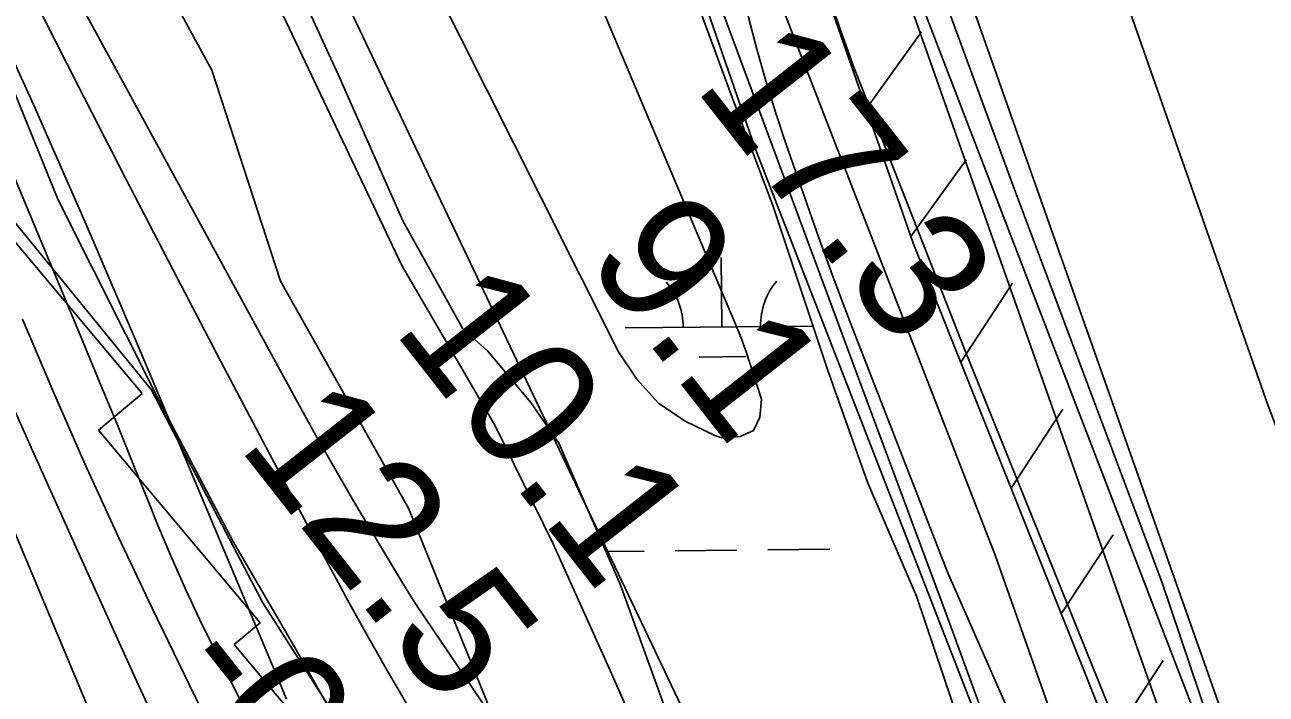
# Model space of a CAD drawing. Extents: x 3625074 to 3663148, y 511451 to 537151.
# Drawn here: x 3635272 to 3635914, y 521976 to 522323 of the extents above; entities that cross this region are included whole.
import ezdxf

# ---------------------------------------------------------------- set-up
doc = ezdxf.new("R2010")
doc.units = 0
for name, color, linetype in [('V-BORW-LINE', 7, 'Continuous'), ('V-FLOD-BASE', 7, 'Continuous'), ('V-LEVE-TOET', 7, 'Continuous'), ('V-RIVR-EDGE', 7, 'Continuous'), ('V-RIVR-RANG', 7, 'Continuous'), ('V-ROAD-CNTR', 7, 'Continuous'), ('V-RRAP-FSHR', 7, 'Continuous'), ('V-RRAP-RVMT', 7, 'Continuous'), ('V-SITE-VEGE', 7, 'Continuous'), ('V-SURV-LINE', 7, 'Continuous'), ('V-TOPO-DPTH', 7, 'Continuous'), ('V-TOPO-MINR', 7, 'Continuous'), ('V-TOPO-WATR', 7, 'Continuous'), ('V-WETL-SWMP', 7, 'Continuous')]:
    doc.layers.add(name, color=color, linetype=linetype)

msp = doc.modelspace()

# ---------------------------------------------------------------- linework, layer by layer
at = {"layer": 'V-BORW-LINE'}
for points in [[(3635599.6, 522403.81), (3635649.95, 522257.65), (3635792.14, 521892.41), (3635825.79, 521786.83), (3635818.46, 521705.27), (3635819.03, 521648.24), (3635844.05, 521591.45), (3635893.67, 521518.62), (3635975.96, 521437.96), (3636173.29, 521260.68)], [(3636099.72, 521284.39), (3636025.74, 521348.83), (3635968.05, 521413.44), (3635877.37, 521518.45), (3635836.14, 521566.93), (3635802.98, 521623.63), (3635761.26, 521720.99), (3635728.02, 521785.84), (3635695.02, 521826.25), (3635645.4, 521899.09), (3635487.25, 522231.58), (3635437.3, 522337)]]:
    msp.add_lwpolyline(points, dxfattribs=at)
at = {"layer": 'V-FLOD-BASE'}
msp.add_lwpolyline([(3635504.54, 522993.38), (3635566.22, 522818.5), (3635625.9, 522648.57), (3635679.31, 522494.64), (3635735.86, 522332.57), (3635811.88, 522135.24), (3635879.35, 521959.73), (3635894.35, 521908.25), (3635904.94, 521850.13), (3635909.85, 521808.3), (3635917.26, 521711.31), (3635922.14, 521626.82), (3635931.1, 521583.22), (3635942.48, 521551.79), (3635965.45, 521519.12), (3635997.12, 521484.64), (3636094.58, 521398.88), (3636195.51, 521312.22), (3636295.25, 521222.67), (3636414.64, 521119.33), (3636545.55, 521006.62), (3636695.29, 520888.26), (3636848.55, 520774.22), (3636995.47, 520666.61)], dxfattribs=at)
at = {"layer": 'V-LEVE-TOET'}
for points in [[(3635472.03, 522953.28), (3635525.12, 522795.01), (3635574.25, 522650.11), (3635626.92, 522512.44), (3635652.75, 522435.34), (3635700.22, 522301.49), (3635757.47, 522155.66), (3635815.88, 522010.98), (3635836.4, 521960.04), (3635845.77, 521932.11), (3635859.04, 521882.68), (3635864.33, 521813.28), (3635875.03, 521652.41), (3635878.64, 521591.73), (3635884.75, 521554.25), (3635892.43, 521533.58), (3635908.21, 521509.67), (3635970.15, 521448.55), (3636075.4, 521357.22), (3636247.84, 521207.05)], [(3635645.2, 522891.36), (3635663.8, 522816.64), (3635673.58, 522804.37), (3635679.6, 522794.46), (3635708.58, 522711.82), (3635761.15, 522561.1), (3635836.48, 522348.96), (3635914.63, 522125.49), (3635970.42, 521979.09), (3635983.98, 521928.78), (3635982.87, 521896.86), (3635989.29, 521824.26), (3636003.77, 521703.13), (3636006.7, 521629.39), (3636008.79, 521598.03), (3636015.36, 521584.05), (3636036.74, 521570.83), (3636130.08, 521478.14), (3636233.29, 521385.66), (3636360.45, 521274.13), (3636507.21, 521144.18), (3636669.88, 521008.3), (3636849.72, 520878.68), (3636983.93, 520778.43)]]:
    msp.add_lwpolyline(points, dxfattribs=at)
at = {"layer": 'V-RIVR-EDGE'}
msp.add_lwpolyline([(3636106.06, 520994.56), (3636074.92, 521037.53), (3636033.38, 521087.87), (3635961.89, 521169.54), (3635886.73, 521251.83), (3635863.53, 521285.59), (3635842.18, 521324.24), (3635799.44, 521385.01), (3635734.66, 521456.25), (3635700.48, 521507.8), (3635697.45, 521523.74), (3635695.67, 521544.58), (3635683.46, 521562.99), (3635638.89, 521626.21), (3635609.6, 521676.52), (3635565.05, 521750.77), (3635496.06, 521848.98), (3635450.31, 521932.43), (3635411.88, 522000.53), (3635380.15, 522055.14), (3635341.73, 522128.15), (3635289.29, 522232.45), (3635261.89, 522299.92)], dxfattribs=at)
at = {"layer": 'V-ROAD-CNTR'}
msp.add_lwpolyline([(3635732.34, 522377.12), (3635784.11, 522235.98), (3635859.81, 522034.59), (3635888.94, 521948.18), (3635892.32, 521937.1), (3635895.49, 521925.96), (3635898.46, 521914.77), (3635901.22, 521903.52), (3635903.77, 521892.22), (3635906.11, 521880.88), (3635908.24, 521869.49), (3635910.16, 521858.07), (3635911.87, 521846.62), (3635913.36, 521835.13), (3635914.65, 521823.62)], dxfattribs=at)
at = {"layer": 'V-RRAP-FSHR'}
for p, q in [((3635707.1, 522279.24), (3635735.66, 522318.84)), ((3635730.12, 522213.13), (3635758.69, 522252.74)), ((3635755.9, 522148.06), (3635782.68, 522188.89)), ((3635781.84, 522083.04), (3635808.62, 522123.88)), ((3635807.78, 522018.02), (3635834.56, 522058.86)), ((3635833.72, 521953.01), (3635860.49, 521993.84))]:
    msp.add_line(p, q, dxfattribs=at)
for points in [[(3635427.46, 523087.17), (3635562.25, 522695.12), (3635731.36, 522209.59), (3635839.24, 521939.16), (3635850.74, 521906.4), (3635858.16, 521853.06), (3635876.76, 521626.59), (3635878.48, 521584.83), (3635882.06, 521551.54), (3635893.72, 521527.68), (3635910.39, 521504.96), (3635974.23, 521446.65), (3636292.69, 521168.54), (3636574.65, 520923.76), (3636811.98, 520751.18), (3636965.18, 520633.3), (3637018.59, 520597.94), (3637037.39, 520589.71), (3637267.85, 520529.85), (3637550.12, 520445.88), (3637656.17, 520423.91), (3637731.08, 520439.79), (3638127.24, 520539.87), (3638544.57, 520639.74)], [(3635243.1, 522249.74), (3635337.59, 522133.9), (3635395.28, 522023.76), (3635472.51, 521902.78), (3635523.69, 521818.82), (3635587.08, 521744.52), (3635664.4, 521639.3), (3635719.16, 521543.45), (3635801.68, 521429), (3635941.87, 521250.58), (3636085.02, 521078.59), (3636248.27, 520894.14), (3636339.84, 520812.82), (3636499.71, 520656.2), (3636627.76, 520570.36), (3636780.65, 520481.51), (3636947.98, 520419.55), (3637100.69, 520366.39), (3637315.96, 520314.59), (3637529.38, 520271.09), (3637675.84, 520249.63), (3637833.67, 520235.71), (3637941.27, 520234.55)]]:
    msp.add_lwpolyline(points, dxfattribs=at)
at = {"layer": 'V-RRAP-RVMT'}
for p, q in [((3635332.98, 522131.98), (3635243, 522239.16)), ((3635310.36, 522112.99), (3635332.98, 522131.98)), ((3635393.94, 522013.35), (3635310.36, 522112.99)), ((3635380.48, 522002.11), (3635393.94, 522013.35)), ((3635463.99, 521902.44), (3635380.48, 522002.11))]:
    msp.add_line(p, q, dxfattribs=at)
at = {"layer": 'V-SITE-VEGE'}
for points in [[(3637016.79, 520341.41), (3636822.19, 520408.97), (3636662.36, 520489.17), (3636546.17, 520584.36), (3636422.94, 520708.62), (3636321.4, 520822.25), (3636176.62, 520974.89), (3636139.25, 521046.12), (3636122.87, 521119.6), (3636104.02, 521186.66), (3636042.44, 521253.23), (3635929.53, 521355.65), (3635871.05, 521405.26), (3635787.18, 521509.89), (3635697.79, 521631.48), (3635627.11, 521774.71), (3635522.76, 521943.98), (3635470.51, 522072.55), (3635404.47, 522189.94), (3635369, 522299.04), (3635308.56, 522409.94), (3635214.7, 522580.75)], [(3635404.15, 522330.67), (3635467.13, 522198.03), (3635515.19, 522115.59), (3635545.33, 522054.15), (3635575.42, 521987.15), (3635612.35, 521903.4), (3635646.73, 521851.66), (3635681.18, 521808.27), (3635736.05, 521706.3), (3635779.91, 521619.72), (3635805.95, 521568.05), (3635819.72, 521549.86), (3635837.7, 521535.82), (3635858.66, 521517.75), (3635880.47, 521479.36), (3636020.52, 521340.46), (3636214.21, 521151.98)]]:
    msp.add_lwpolyline(points, dxfattribs=at)
msp.add_lwpolyline([(3635850.91, 521597.11), (3635838.1, 521741.88), (3635828.84, 521804.55), (3635812.49, 521849.19), (3635786.54, 521913.38), (3635748.39, 522018.01), (3635704.77, 522135.2), (3635602.53, 522411.42), (3635591.58, 522435.15), (3635593.05, 522444.88), (3635597.25, 522449.02), (3635609.75, 522446.14), (3635612.51, 522443.34), (3635623.58, 522434.91), (3635773.66, 522048.42), (3635821.32, 521913.12), (3635838.98, 521857.34), (3635855.22, 521797.4), (3635866.42, 521623.42), (3635864.75, 521587.26), (3635863.33, 521584.49)], close=True, dxfattribs=at)
at = {"layer": 'V-SURV-LINE'}
for points in [[(3635474.55, 523147.03), (3635896.03, 521951.77)], [(3635867.74, 521941.79), (3635446.25, 523137.06)]]:
    msp.add_lwpolyline(points, dxfattribs=at)
at = {"layer": 'V-TOPO-DPTH'}
for points in [[(3635648.87, 522112.74), (3635652.1, 522119.65), (3635652.85, 522129.07), (3635644.74, 522154.06), (3635643.84, 522156.71), (3635642.89, 522159.35), (3635641.88, 522161.96), (3635640.83, 522164.56), (3635550.24, 522379.24), (3635534.83, 522419.61), (3635521.32, 522460.52), (3635510.66, 522502.28), (3635501.9, 522544.59), (3635492.62, 522598.77), (3635489.91, 522614.4), (3635487.15, 522630.03), (3635484.33, 522645.64), (3635481.47, 522661.24), (3635479.37, 522672.51), (3635477.29, 522682.41), (3635474.9, 522692.23), (3635472.06, 522701.93), (3635468.92, 522711.55), (3635328.01, 523110.29)], [(3635268.11, 522821.7), (3635286.4, 522771.75), (3635305.5, 522722.07), (3635334.64, 522648.91), (3635339.92, 522636.1), (3635345.41, 522623.38), (3635351.2, 522610.8), (3635357.2, 522598.32), (3635427.57, 522456.33), (3635455.32, 522400.47), (3635483.13, 522344.63), (3635511.05, 522288.84), (3635539.02, 522233.09), (3635579.03, 522153.52), (3635588.5, 522139.25), (3635599.68, 522126.94), (3635613.43, 522117.58), (3635628.88, 522110.19), (3635632.49, 522108.97), (3635641.92, 522109.6), (3635648.87, 522112.74)], [(3635190.64, 522535.75), (3635413.19, 522127.51), (3635422.74, 522110.26), (3635432.43, 522093.08), (3635442.34, 522076.04), (3635452.4, 522059.07), (3635466.98, 522034.82), (3635469.89, 522030.06), (3635472.85, 522025.34), (3635475.88, 522020.67), (3635478.97, 522016.03), (3635625.61, 521799.22)], [(3635248.63, 522342.75), (3635276.75, 522281.25), (3635303.96, 522219.35), (3635330.58, 522157.17), (3635404.68, 521980.56), (3635406.09, 521977.22), (3635407.52, 521973.89)], [(3635407.52, 521973.89), (3635406.09, 521977.22), (3635404.68, 521980.56), (3635330.58, 522157.17), (3635303.96, 522219.35), (3635276.75, 522281.25), (3635248.63, 522342.75)], [(3635271.14, 522170.28), (3635287.1, 522132.61), (3635303.5, 522095.13), (3635320.56, 522057.95), (3635338.08, 522020.98), (3635357.58, 521980.72), (3635365.85, 521964.12)], [(3635365.85, 521964.12), (3635357.58, 521980.72), (3635338.08, 522020.98), (3635320.56, 522057.95), (3635303.5, 522095.13), (3635287.1, 522132.61), (3635271.14, 522170.28)], [(3635325.82, 521919.63), (3635254.2, 522090.52)], [(3635325.82, 521919.63), (3635254.2, 522090.52)]]:
    msp.add_lwpolyline(points, dxfattribs=at)
at = {"layer": 'V-TOPO-MINR'}
for points in [[(3635648.87, 522112.74), (3635652.1, 522119.65), (3635652.85, 522129.07), (3635644.74, 522154.06), (3635643.84, 522156.71), (3635642.89, 522159.35), (3635641.88, 522161.96), (3635640.83, 522164.56), (3635550.24, 522379.24), (3635534.83, 522419.61), (3635521.32, 522460.52), (3635510.66, 522502.28), (3635501.9, 522544.59), (3635492.62, 522598.77), (3635489.91, 522614.4), (3635487.15, 522630.03), (3635484.33, 522645.64), (3635481.47, 522661.24), (3635479.37, 522672.51), (3635477.29, 522682.41), (3635474.9, 522692.23), (3635472.06, 522701.93), (3635468.92, 522711.55), (3635328.01, 523110.29)], [(3635268.11, 522821.7), (3635286.4, 522771.75), (3635305.5, 522722.07), (3635334.64, 522648.91), (3635339.92, 522636.1), (3635345.41, 522623.38), (3635351.2, 522610.8), (3635357.2, 522598.32), (3635427.57, 522456.33), (3635455.32, 522400.47), (3635483.13, 522344.63), (3635511.05, 522288.84), (3635539.02, 522233.09), (3635579.03, 522153.52), (3635588.5, 522139.25), (3635599.68, 522126.94), (3635613.43, 522117.58), (3635628.88, 522110.19), (3635632.49, 522108.97), (3635641.92, 522109.6), (3635648.87, 522112.74)], [(3635625.61, 521799.22), (3635478.97, 522016.03), (3635475.88, 522020.67), (3635472.85, 522025.34), (3635469.89, 522030.06), (3635466.98, 522034.82), (3635452.4, 522059.07), (3635442.34, 522076.04), (3635432.43, 522093.08), (3635422.74, 522110.26), (3635413.19, 522127.51), (3635190.64, 522535.75)], [(3635469.96, 521970.73), (3635459.54, 521988.67), (3635449.28, 522006.7), (3635439.26, 522024.87), (3635429.4, 522043.13), (3635398.59, 522101.14), (3635373.58, 522148.54), (3635348.74, 522196.03), (3635324.16, 522243.66), (3635299.75, 522291.37), (3635184.78, 522517.58)], [(3635840.73, 521856.91), (3635820.11, 521889.82), (3635782.47, 521963.48), (3635749, 522039.51), (3635701.7, 522161.13), (3635695.17, 522178.19), (3635688.77, 522195.3), (3635682.55, 522212.47), (3635676.46, 522229.7), (3635665.5, 522261.24), (3635660.15, 522277.37), (3635655.1, 522293.6), (3635650.52, 522309.95), (3635646.25, 522326.4), (3635642.82, 522343), (3635640.18, 522359.69), (3635639.91, 522362.85)], [(3635383.01, 521974.64), (3635372.49, 521995.18), (3635363.81, 522012.71), (3635355.46, 522030.38), (3635347.6, 522048.27), (3635340.06, 522066.31), (3635337.36, 522073.02), (3635328.68, 522094.52), (3635319.93, 522115.98), (3635311.1, 522137.41), (3635302.2, 522158.82), (3635256.89, 522267.2)], [(3635365.85, 521964.12), (3635357.58, 521980.72), (3635338.08, 522020.98), (3635320.56, 522057.95), (3635303.5, 522095.13), (3635287.1, 522132.61), (3635271.14, 522170.28)], [(3635342.11, 521957.39), (3635330.12, 521983.1), (3635301.86, 522045.34), (3635276.2, 522102.39), (3635250.83, 522159.56)], [(3635325.82, 521919.63), (3635254.2, 522090.52)]]:
    msp.add_lwpolyline(points, dxfattribs=at)
at = {"layer": 'V-TOPO-WATR'}
msp.add_lwpolyline([(3635407.52, 521973.89), (3635406.09, 521977.22), (3635404.68, 521980.56), (3635330.58, 522157.17), (3635303.96, 522219.35), (3635276.75, 522281.25), (3635248.63, 522342.75)], dxfattribs=at)
at = {"layer": 'V-WETL-SWMP'}
for p, q in [((3635632.48, 522166.29), (3635632.12, 522202.29)), ((3635582.48, 522165.79), (3635679.59, 522166.76)), ((3635620.63, 522150.74), (3635644.63, 522150.98)), ((3635572.5, 522050.25), (3635592.23, 522050.45)), ((3635608.23, 522050.61), (3635640.23, 522050.93)), ((3635656.23, 522051.09), (3635688.23, 522051.41))]:
    msp.add_line(p, q, dxfattribs=at)
for points in [[(3635605.93, 521961.42), (3635579.86, 522033.36), (3635548.15, 522106.16), (3635533.8, 522127.23), (3635511.42, 522154), (3635498.61, 522165.38), (3635467.58, 522221.24), (3635434.29, 522296.46), (3635414.46, 522340.14)], [(3635618.4, 522337.5), (3635638.95, 522281.72), (3635658.71, 522229.17), (3635687.1, 522144.3), (3635707.63, 522086.1), (3635732.99, 522027.06), (3635760.6, 521945.43)]]:
    msp.add_lwpolyline(points, dxfattribs=at)
for centre, start, end in [((3635577.23, 522166.21), 359.8032, 41.34685), ((3635687.71, 522167.32), 139.80319, 181.34685)]:
    msp.add_arc(centre, 35.25, start, end, dxfattribs=at)

# ---------------------------------------------------------------- texts
at = {"layer": 'V-RIVR-RANG'}
for s, rotation, p in [('17.3', 308.08833, (3635617.57, 522290.55)), ('9.1', 308.08833, (3635560.98, 522200.65)), ('10.1', 308.08833, (3635461.92, 522164.93)), ('12.5', 308.08833, (3635381.89, 522104.92)), ('-0', 308.36675, (3635345.55, 521988.79))]:
    msp.add_text(s, height=67, rotation=rotation, dxfattribs=at).set_placement(p)

doc.saveas('drawing.dxf')
